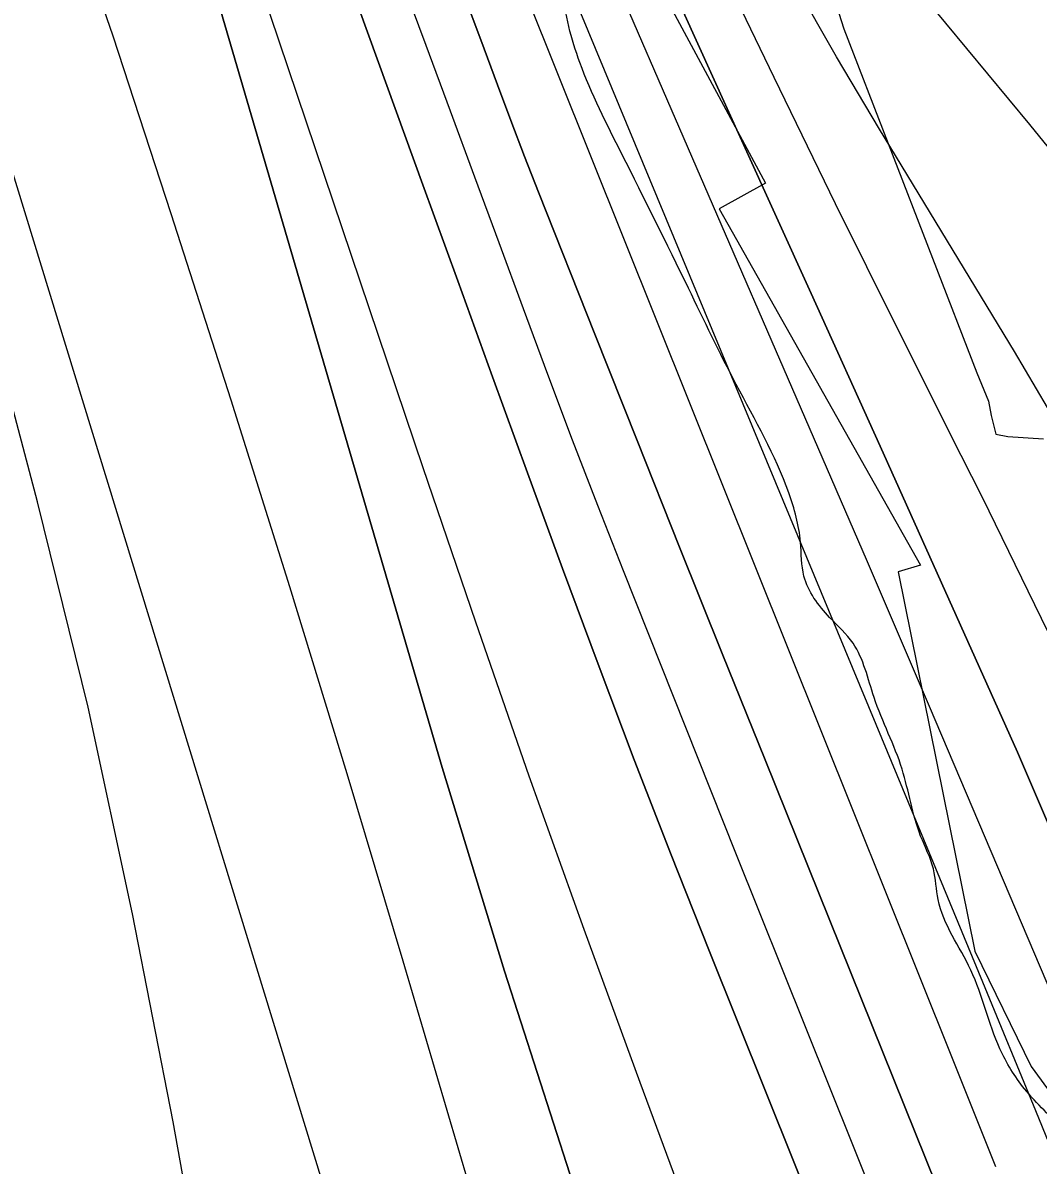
# Model space of a CAD drawing. Extents: x 3279314 to 3317160, y 734079 to 759431.
# Drawn here: x 3311016 to 3311351.5, y 746630.9 to 747008.1 of the extents above; entities that cross this region are included whole.
import ezdxf

# ---------------------------------------------------------------- set-up
doc = ezdxf.new("R2010")
doc.units = 0
for name, color, linetype in [('V-RIVR-EDGE', 7, 'Continuous'), ('V-RRAP-RVMT', 7, 'Continuous'), ('V-SITE-VEGE', 7, 'Continuous'), ('V-TOPO-DPTH', 7, 'Continuous'), ('V-TOPO-MAJR', 7, 'Continuous'), ('V-TOPO-MINR', 7, 'Continuous'), ('V-TOPO-WATR', 7, 'Continuous')]:
    doc.layers.add(name, color=color, linetype=linetype)

msp = doc.modelspace()

# ---------------------------------------------------------------- linework, layer by layer
at = {"layer": 'V-RIVR-EDGE'}
msp.add_spline([(3310747.15, 741422.06), (3310761.27, 741436.93), (3310772.16, 741448.54), (3310772.95, 741451.64), (3310772.56, 741453.19), (3310772.21, 741467.15), (3310772.61, 741472.19), (3310775.33, 741474.12), (3310776.11, 741477.23), (3310778.06, 741481.1), (3310778.46, 741484.98), (3310773.05, 741494.68), (3310773.84, 741499.34), (3310775.79, 741504.37), (3310780.07, 741508.63), (3310785.89, 741512.1), (3310795.63, 741530.31), (3310825.21, 741572.12), (3310845.06, 741601.54), (3310855.18, 741615.48), (3310863.33, 741620.88), (3310868.4, 741629.02), (3310883.19, 741654.19), (3310883.99, 741660.39), (3310891, 741675.88), (3310896.85, 741688.67), (3310901.53, 741697.96), (3310902.33, 741706.1), (3310905.45, 741716.18), (3310909.36, 741728.58), (3310914.03, 741736.71), (3310917.53, 741740.19), (3310923, 741754.53), (3310933.94, 741786.3), (3310941.35, 741805.29), (3310953.85, 741842.87), (3310965.15, 741864.56), (3310977.64, 741894.39), (3310990.11, 741919.18), (3311002.96, 741940.86), (3311006.46, 741946.29), (3311012.68, 741950.15), (3311016.96, 741957.12), (3311022.03, 741967.58), (3311022.04, 741972.23), (3311022.06, 741982.31), (3311022.86, 741990.84), (3311027.17, 742006.73), (3311033.04, 742029.98), (3311035.01, 742042.78), (3311036.22, 742059.84), (3311037.05, 742082.33), (3311037.48, 742099.39), (3311041.77, 742109.85), (3311041.78, 742116.06), (3311042.18, 742121.1), (3311045.29, 742122.64), (3311048.4, 742124.57), (3311051.13, 742129.99), (3311053.47, 742138.91), (3311056.59, 742142), (3311058.53, 742145.1), (3311058.94, 742155.18), (3311061.67, 742160.6), (3311067.12, 742166.02), (3311068.72, 742186.57), (3311068.74, 742196.26), (3311069.14, 742198.98), (3311072.24, 742201.68), (3311075.36, 742205.17), (3311079.24, 742207.48), (3311086.67, 742233.45), (3311085.13, 742236.17), (3311085.14, 742242.37), (3311089.43, 742249.73), (3311096.04, 742257.47), (3311105.36, 742263.26), (3311103.82, 742266.37), (3311108.48, 742271.01), (3311115.88, 742281.85), (3311117.83, 742289.22), (3311122.13, 742302.39), (3311129.54, 742317.5), (3311134.99, 742326.4), (3311141.62, 742341.12), (3311152.54, 742368.24), (3311150.24, 742377.17), (3311150.64, 742380.66), (3311162.31, 742395.36), (3311161.53, 742395.75), (3311151.07, 742400.04), (3311148.76, 742405.09), (3311149.94, 742412.46), (3311150.35, 742423.7), (3311155.04, 742437.26), (3311163.98, 742445.77), (3311167.48, 742449.64), (3311161.31, 742462.46), (3311160.93, 742465.95), (3311162.87, 742466.72), (3311179.16, 742465.9), (3311183.82, 742470.93), (3311192.39, 742486.42), (3311195.13, 742495.72), (3311195.92, 742501.93), (3311195.94, 742507.74), (3311195.56, 742512.4), (3311195.57, 742517.05), (3311192.1, 742523.26), (3311189.39, 742527.93), (3311189.4, 742531.8), (3311190.19, 742537.62), (3311193.69, 742542.65), (3311200.3, 742549.23), (3311213.92, 742566.26), (3311218.99, 742580.21), (3311220.18, 742587.96), (3311224.84, 742593.38), (3311234.98, 742613.9), (3311240.45, 742629.4), (3311242.8, 742639.87), (3311247.85, 742644.9), (3311258.37, 742663.49), (3311264.22, 742676.66), (3311266.55, 742679.75), (3311284.03, 742689.02), (3311288.31, 742696.37), (3311293.38, 742706.45), (3311294.17, 742715.36), (3311293.8, 742720.79), (3311295.36, 742724.28), (3311298.86, 742729.7), (3311303.16, 742743.65), (3311303.18, 742751.79), (3311303.59, 742757.22), (3311304.76, 742763.42), (3311309.83, 742773.88), (3311319.58, 742795.58), (3311324.64, 742802.16), (3311332.42, 742814.55), (3311339.81, 742819.96), (3311347.2, 742828.47), (3311350.71, 742838.16), (3311350.72, 742842.42), (3311349.58, 742850.57), (3311349.98, 742855.22), (3311352.71, 742861.81), (3311361.28, 742877.3), (3311366.72, 742882.33), (3311372.18, 742893.95), (3311375.31, 742905.19), (3311388.96, 742936.95), (3311408.46, 742981.89), (3311418.2, 743001.25), (3311424.81, 743008.61), (3311432.6, 743021), (3311438.45, 743033.39), (3311438.07, 743037.27), (3311433.43, 743043.1), (3311433.83, 743046.59), (3311437.33, 743050.07), (3311441.6, 743052), (3311445.88, 743057.03), (3311448.63, 743073.31), (3311456.81, 743089.19), (3311472.38, 743112.03), (3311480.95, 743125.97), (3311482.91, 743136.44), (3311492.26, 743150.76), (3311492.65, 743155.42), (3311492.67, 743160.07), (3311495.77, 743161.61), (3311500.43, 743161.99), (3311508.6, 743173.22), (3311523.01, 743197.22), (3311534.32, 743223.95), (3311544.45, 743244.87), (3311561.99, 743278.57), (3311577.18, 743305.29), (3311604.83, 743353.31), (3311621.21, 743390.49), (3311639.14, 743426.13), (3311651.2, 743442.39), (3311662.88, 743461.36), (3311672.23, 743477.24), (3311680.45, 743507.46), (3311680.88, 743525.69), (3311684.8, 743542.74), (3311697.32, 743588.47), (3311707.1, 743621.02), (3311721.14, 743655.89), (3311734.41, 743686.5), (3311736.38, 743700.06), (3311739.9, 743713.24), (3311739.93, 743722.94), (3311739.94, 743727.59), (3311741.49, 743729.91), (3311746.17, 743737.27), (3311747.35, 743747.74), (3311748.93, 743755.49), (3311752.05, 743766.34), (3311755.59, 743785.72), (3311758.35, 743802), (3311760.7, 743811.3), (3311763.81, 743814.79), (3311768.47, 743818.26), (3311774.69, 743822.9), (3311780.53, 743834.52), (3311784.45, 743850.41), (3311786.46, 743878.33), (3311787.65, 743888.8), (3311789.21, 743891.9), (3311789.61, 743900.04), (3311789.24, 743905.86), (3311786.94, 743916.72), (3311786.19, 743926.81), (3311786.21, 743936.5), (3311791.67, 743946.57), (3311801.41, 743965.94), (3311807.65, 743981.05), (3311809.63, 743995.78), (3311810.84, 744015.94), (3311809.34, 744037.27), (3311800.08, 744055.13), (3311797.77, 744062.12), (3311797.79, 744068.33), (3311798.19, 744076.08), (3311793.94, 744081.13), (3311782.74, 744099.39), (3311771.54, 744118.03), (3311765.4, 744143.25), (3311761.57, 744163.04), (3311761.21, 744176.23), (3311763.57, 744188.24), (3311763.73, 744251.84), (3311761.87, 744283.64), (3311758.45, 744312.74), (3311753.47, 744337.18), (3311747.32, 744362.02), (3311746.96, 744373.26), (3311744.68, 744392.66), (3311742.01, 744411.28), (3311738.17, 744425.25), (3311736.65, 744435.73), (3311732.02, 744447.76), (3311725.49, 744470.66), (3311719.34, 744494.71), (3311717.06, 744513.33), (3311705.96, 744572.31), (3311696.76, 744617.7), (3311694.49, 744640.2), (3311694.53, 744654.16), (3311703.54, 744690.59), (3311707.88, 744720.06), (3311710.67, 744750.69), (3311711.89, 744773.56), (3311709.62, 744797.23), (3311706.57, 744820.11), (3311700.78, 744830.6), (3311700.41, 744838.36), (3311702.4, 744857.74), (3311707.54, 744896.12), (3311711.09, 744922.87), (3311725.17, 744972.09), (3311744.31, 745024.39), (3311756.41, 745056.94), (3311759.15, 745068.95), (3311759.57, 745082.52), (3311759.65, 745112), (3311754.68, 745143.42), (3311747.79, 745176.79), (3311742.05, 745210.93), (3311741.31, 745224.51), (3311742.13, 745240.4), (3311741.4, 745260.96), (3311735.26, 745285.79), (3311730.24, 745296.28), (3311724.07, 745311.03), (3311721.77, 745321.5), (3311718.33, 745338.58), (3311704.47, 745381.66), (3311698.68, 745391.37), (3311697.52, 745395.64), (3311694.47, 745413.87), (3311694.48, 745418.52), (3311698.37, 745424.72), (3311703.83, 745435.56), (3311704.24, 745445.26), (3311703.1, 745454.18), (3311703.12, 745461.94), (3311703.15, 745473.18), (3311702.03, 745491.41), (3311702.44, 745502.66), (3311704.05, 745524.76), (3311702.54, 745540.66), (3311698.7, 745556.57), (3311694.07, 745565.5), (3311683.25, 745580.65), (3311676.28, 745585.32), (3311673.96, 745589.59), (3311673.98, 745597.35), (3311671.69, 745612.87), (3311671.7, 745617.91), (3311673.27, 745623.34), (3311672.9, 745629.15), (3311669.43, 745637.69), (3311666.72, 745640.03), (3311662.07, 745643.14), (3311657.03, 745644.32), (3311648.5, 745643.17), (3311641.91, 745645.13), (3311638.43, 745648.63), (3311636.51, 745655.61), (3311631.51, 745675.4), (3311626.14, 745696.36), (3311621.54, 745718.48), (3311619.31, 745758.04), (3311618.96, 745773.94), (3311619.37, 745782.47), (3311620.16, 745790.22), (3311620.57, 745799.14), (3311621.38, 745810), (3311621.02, 745821.63), (3311618.73, 745835.6), (3311611.04, 745862.76), (3311604.48, 745877.52), (3311597.54, 745894.21), (3311590.61, 745914.39), (3311586.38, 745928.36), (3311565.19, 745983.48), (3311553.63, 746012.99), (3311544.78, 746042.48), (3311533.99, 746070.04), (3311521.28, 746106.53), (3311510.15, 746151.93), (3311505.19, 746184.51), (3311496.37, 746224.87), (3311490.22, 746250.48), (3311484.08, 746273.76), (3311478.31, 746293.17), (3311471, 746317.23), (3311471.42, 746330.8), (3311471.45, 746343.21), (3311471.47, 746351.74), (3311473.82, 746360.27), (3311476.93, 746363.36), (3311479.66, 746369.17), (3311482.4, 746378.08), (3311481.3, 746405.23), (3311479.4, 746420.75), (3311474.01, 746438.6), (3311466.69, 746454.91), (3311460.5, 746461.13), (3311455.86, 746468.12), (3311452, 746477.05), (3311449.7, 746486.36), (3311444.7, 746501.5), (3311438.9, 746511.21), (3311428.07, 746521.32), (3311424.97, 746523.65), (3311423.05, 746528.7), (3311419.2, 746539.95), (3311414.56, 746547.72), (3311409.92, 746553.55), (3311400.25, 746564.04), (3311389.43, 746577.64), (3311381.69, 746585.81), (3311379.76, 746588.14), (3311379.38, 746592.02), (3311373.99, 746605.99), (3311366.29, 746629.28), (3311359.73, 746641.71), (3311346.97, 746656.09), (3311338.85, 746669.29), (3311329.22, 746695.3), (3311318.42, 746718.59), (3311316.9, 746728.68), (3311312.66, 746739.55), (3311306.51, 746761.67), (3311297.26, 746785.35), (3311290.32, 746803.2), (3311282.59, 746811.75), (3311274.09, 746825.35), (3311272.95, 746836.6), (3311269.12, 746852.89), (3311251.75, 746888.62), (3311235.93, 746920.45), (3311213.94, 746964.72), (3311200.05, 746995), (3311194.29, 747019.45), (3311190.45, 747034.58), (3311185.04, 747041.19), (3311184.66, 747044.68), (3311184.3, 747056.31), (3311182.77, 747064.46), (3311176.22, 747081.54), (3311170.07, 747103.27), (3311165.07, 747118.41), (3311158.51, 747132.39), (3311154.66, 747146.36), (3311151.59, 747156.83), (3311148.89, 747164.21), (3311146.21, 747178.18), (3311143.91, 747189.82), (3311142.78, 747203.39), (3311139.32, 747215.04), (3311130.06, 747234.45), (3311113.14, 747290.33), (3311105.06, 747316.34)], degree=3, dxfattribs=at)
at = {"layer": 'V-RRAP-RVMT'}
for p, q in [((3311198.36, 747072.37), (3311261.34, 746955.11)), ((3311261.34, 746955.11), (3311246.07, 746946.63)), ((3311246.07, 746946.63), (3311312.57, 746829.01)), ((3311312.57, 746829.01), (3311305.26, 746826.81)), ((3311305.26, 746826.81), (3311330.54, 746701.54)), ((3311330.54, 746701.54), (3311349.22, 746663.39)), ((3311349.22, 746663.39), (3311427.8, 746555.58))]:
    msp.add_line(p, q, dxfattribs=at)
at = {"layer": 'V-SITE-VEGE'}
for p, q in [((3311253.55, 747112.68), (3311287.24, 747006.08)), ((3311287.24, 747006.08), (3311331.18, 746892.56)), ((3311331.18, 746892.56), (3311335.11, 746883.16)), ((3311335.11, 746883.16), (3311335.93, 746878.46)), ((3311335.93, 746878.46), (3311337.54, 746872.21)), ((3311337.54, 746872.21), (3311341.46, 746871.46)), ((3311341.46, 746871.46), (3311353.2, 746870.76))]:
    msp.add_line(p, q, dxfattribs=at)
at = {"layer": 'V-TOPO-DPTH'}
for p, q in [((3311063.96, 747071.82), (3311154.55, 746762.18)), ((3311154.55, 746762.18), (3311063.96, 747071.82)), ((3311154.55, 746762.18), (3311175.11, 746694.89)), ((3311175.11, 746694.89), (3311154.55, 746762.18)), ((3311175.11, 746694.89), (3311196.73, 746627.97)), ((3311196.73, 746627.97), (3311175.11, 746694.89))]:
    msp.add_line(p, q, dxfattribs=at)
for points in [[(3311368.13, 746606.17), (3311350.67, 746648.75), (3311333.16, 746691.31), (3311315.59, 746733.85), (3311297.97, 746776.37), (3311192.57, 747030.25), (3311177.13, 747067.48), (3311161.71, 747104.73), (3311146.33, 747141.99), (3311130.97, 747179.26), (3311115.48, 747216.47), (3311099.79, 747253.59), (3311083.8, 747290.59), (3311067.61, 747327.5), (3310634.85, 748303.26)], [(3311368.13, 746606.17), (3311350.67, 746648.75), (3311333.16, 746691.31), (3311315.59, 746733.85), (3311297.97, 746776.37), (3311192.57, 747030.25), (3311177.13, 747067.48), (3311161.71, 747104.73), (3311146.33, 747141.99), (3311130.97, 747179.26), (3311115.48, 747216.47), (3311099.79, 747253.59), (3311083.8, 747290.59), (3311067.61, 747327.5), (3310634.85, 748303.26)], [(3310663.01, 748293.29), (3310843.32, 747905.39), (3310903.42, 747774.23), (3310962.55, 747642.63), (3311020.24, 747510.4), (3311076.97, 747377.74), (3311164.64, 747169.55), (3311176.92, 747140.72), (3311189.36, 747111.95), (3311202.03, 747083.29), (3311214.85, 747054.69), (3311253.61, 746969.18), (3311276.45, 746918.73), (3311299.24, 746868.26), (3311321.98, 746817.77), (3311344.67, 746767.25), (3311366.5, 746716.41), (3311387.23, 746665.13), (3311406.29, 746613.21)], [(3311238.69, 746607.66), (3311219.97, 746658.13), (3311201.52, 746708.7), (3311183.36, 746759.37), (3311165.65, 746810.2), (3311148.23, 746861.14), (3311080.02, 747063.47), (3311077.01, 747072.17), (3311073.92, 747080.84), (3311070.69, 747089.46), (3311067.37, 747098.05), (3310994.94, 747281.31), (3310954.44, 747381.12), (3310912.74, 747480.4), (3310869.23, 747578.92), (3310824.52, 747676.91), (3310554.36, 748255.01)], [(3311238.69, 746607.66), (3311219.97, 746658.13), (3311201.52, 746708.7), (3311183.36, 746759.37), (3311165.65, 746810.2), (3311148.23, 746861.14), (3311080.02, 747063.47), (3311077.01, 747072.17), (3311073.92, 747080.84), (3311070.69, 747089.46), (3311067.37, 747098.05), (3310994.94, 747281.31), (3310954.44, 747381.12), (3310912.74, 747480.4), (3310869.23, 747578.92), (3310824.52, 747676.91), (3310554.36, 748255.01)], [(3311336.46, 746468), (3311242.66, 746701.99), (3311230.26, 746733.33), (3311218.04, 746764.75), (3311206.11, 746796.27), (3311194.37, 746827.86), (3311182.79, 746859.52), (3311171.23, 746891.18), (3311159.71, 746922.86), (3311148.21, 746954.55), (3311115.25, 747045.55), (3311107.41, 747066.69), (3311099.38, 747087.76), (3311091.05, 747108.71), (3311082.52, 747129.59), (3310926.53, 747503.61), (3310871.17, 747633.91), (3310814.64, 747763.69), (3310756.38, 747892.71), (3310696.96, 748021.21), (3310593.2, 748241.72)], [(3310593.2, 748241.72), (3310696.96, 748021.21), (3310756.38, 747892.71), (3310814.64, 747763.69), (3310871.17, 747633.91), (3310926.53, 747503.61), (3311082.52, 747129.59), (3311091.05, 747108.71), (3311099.38, 747087.76), (3311107.41, 747066.69), (3311115.25, 747045.55), (3311148.21, 746954.55), (3311159.71, 746922.86), (3311171.23, 746891.18), (3311182.79, 746859.52), (3311194.37, 746827.86), (3311206.11, 746796.27), (3311218.04, 746764.75), (3311230.26, 746733.33), (3311242.66, 746701.99), (3311336.46, 746468)], [(3310687.82, 748117.92), (3310714.45, 748059.43), (3310740.56, 748000.71), (3310766.33, 747941.83), (3311116.13, 747132.73), (3311123.8, 747114.64), (3311131.32, 747096.49), (3311138.6, 747078.24), (3311145.72, 747059.92), (3311150.71, 747046.81), (3311155.19, 747035), (3311159.64, 747023.17), (3311164.04, 747011.32), (3311168.41, 746999.46), (3311172.81, 746987.61), (3311177.27, 746975.79), (3311181.81, 746964), (3311186.42, 746952.23), (3311205.01, 746905.32), (3311218.99, 746870.12), (3311233.02, 746834.95), (3311247.11, 746799.8), (3311261.24, 746764.66), (3311349.77, 746545.11)], [(3310687.82, 748117.92), (3310714.45, 748059.43), (3310740.56, 748000.71), (3310766.33, 747941.83), (3311116.13, 747132.73), (3311123.8, 747114.64), (3311131.32, 747096.49), (3311138.6, 747078.24), (3311145.72, 747059.92), (3311150.71, 747046.81), (3311155.19, 747035), (3311159.64, 747023.17), (3311164.04, 747011.32), (3311168.41, 746999.46), (3311172.81, 746987.61), (3311177.27, 746975.79), (3311181.81, 746964), (3311186.42, 746952.23), (3311205.01, 746905.32), (3311218.99, 746870.12), (3311233.02, 746834.95), (3311247.11, 746799.8), (3311261.24, 746764.66), (3311349.77, 746545.11)]]:
    msp.add_lwpolyline(points, dxfattribs=at)
at = {"layer": 'V-TOPO-MAJR'}
for points in [[(3311163.45, 746624.24), (3311141.66, 746698.19), (3311123.13, 746760.08), (3311104.23, 746821.86), (3311084.8, 746883.48), (3311065, 746944.98), (3311045.81, 747003.72), (3311034.84, 747035.58), (3311023.23, 747067.19), (3311010.63, 747098.42), (3310997.38, 747129.4), (3310810.68, 747547.82), (3310758.42, 747663.02), (3310705.22, 747777.78), (3310650.59, 747891.86), (3310595.02, 748005.5), (3310498.1, 748200.62)], [(3311512.27, 746578.02), (3311497.96, 746636.34), (3311481.41, 746693.95), (3311461.49, 746750.48), (3311439.33, 746806.29), (3311401.1, 746894.82), (3311396.03, 746905.64), (3311390.53, 746916.23), (3311384.39, 746926.46), (3311377.82, 746936.45), (3311370.82, 746946.17), (3311363.67, 746955.78), (3311356.29, 746965.21), (3311348.76, 746974.53), (3311272.42, 747066.7)]]:
    msp.add_lwpolyline(points, dxfattribs=at)
at = {"layer": 'V-TOPO-MINR'}
for p, q in [((3311154.55, 746762.18), (3311063.96, 747071.82)), ((3311175.11, 746694.89), (3311154.55, 746762.18)), ((3311196.73, 746627.97), (3311175.11, 746694.89))]:
    msp.add_line(p, q, dxfattribs=at)
for points in [[(3311393.96, 746589.77), (3311375.68, 746638.39), (3311356.28, 746686.6), (3311335.97, 746734.49), (3311315.58, 746782.33), (3311295.05, 746830.12), (3311274.42, 746877.88), (3311205.45, 747036.96), (3311190.11, 747072.54), (3311174.87, 747108.17), (3311159.78, 747143.86), (3311144.78, 747179.59), (3311103.99, 747277.36), (3311068.28, 747361.84), (3311032.05, 747446.09), (3310995.04, 747530), (3310957.51, 747613.68), (3310646.2, 748299.19)], [(3311406.29, 746613.21), (3311387.23, 746665.13), (3311366.5, 746716.41), (3311344.67, 746767.25), (3311321.98, 746817.77), (3311299.24, 746868.26), (3311276.45, 746918.73), (3311253.61, 746969.18), (3311214.85, 747054.69), (3311202.03, 747083.29), (3311189.36, 747111.95), (3311176.92, 747140.72), (3311164.64, 747169.55), (3311076.97, 747377.74), (3311020.24, 747510.4), (3310962.55, 747642.63), (3310903.42, 747774.23), (3310843.32, 747905.39), (3310663.01, 748293.29)], [(3311431.42, 746627.31), (3311421.31, 746653.4), (3311400.96, 746703.64), (3311379.64, 746753.44), (3311356.84, 746802.59), (3311333.07, 746851.3), (3311326.01, 746865.23), (3311305.19, 746906.72), (3311284.56, 746948.31), (3311264.24, 746990.05), (3311244.13, 747031.89), (3311224.39, 747073.35), (3311214.44, 747094.6), (3311204.68, 747115.94), (3311195.19, 747137.4), (3311185.9, 747158.94), (3310998.31, 747601.52), (3310946.07, 747723.08), (3310893.04, 747844.29), (3310838.8, 747964.96), (3310783.77, 748085.28), (3310692.2, 748282.87)], [(3311238.69, 746607.66), (3311219.97, 746658.13), (3311201.52, 746708.7), (3311183.36, 746759.37), (3311165.65, 746810.2), (3311148.23, 746861.14), (3311080.02, 747063.47), (3311077.01, 747072.17), (3311073.92, 747080.84), (3311070.69, 747089.46), (3311067.37, 747098.05), (3310994.94, 747281.31), (3310954.44, 747381.12), (3310912.74, 747480.4), (3310869.23, 747578.92), (3310824.52, 747676.91), (3310554.36, 748255.01)], [(3311336.46, 746468), (3311242.66, 746701.99), (3311230.26, 746733.33), (3311218.04, 746764.75), (3311206.11, 746796.27), (3311194.37, 746827.86), (3311182.79, 746859.52), (3311171.23, 746891.18), (3311159.71, 746922.86), (3311148.21, 746954.55), (3311115.25, 747045.55), (3311107.41, 747066.69), (3311099.38, 747087.76), (3311091.05, 747108.71), (3311082.52, 747129.59), (3310926.53, 747503.61), (3310871.17, 747633.91), (3310814.64, 747763.69), (3310756.38, 747892.71), (3310696.96, 748021.21), (3310593.2, 748241.72)], [(3311337.48, 746630.29), (3311323.13, 746666.11), (3311171.17, 747045.24), (3311168.77, 747051.24), (3311166.38, 747057.25), (3311164, 747063.26), (3311161.62, 747069.28), (3311158.43, 747077.39), (3311157.66, 747079.35), (3311156.91, 747081.32), (3311156.17, 747083.29), (3311155.44, 747085.26), (3311154.7, 747087.24), (3311153.97, 747089.21), (3311153.22, 747091.18), (3311152.46, 747093.14), (3311151.61, 747095.33), (3311150.4, 747098.37), (3311149.17, 747101.41), (3311147.9, 747104.43), (3311146.6, 747107.44), (3310682.13, 748167.33)], [(3311349.77, 746545.11), (3311261.24, 746764.66), (3311247.11, 746799.8), (3311233.02, 746834.95), (3311218.99, 746870.12), (3311205.01, 746905.32), (3311186.42, 746952.23), (3311181.81, 746964), (3311177.27, 746975.79), (3311172.81, 746987.61), (3311168.41, 746999.46), (3311164.04, 747011.32), (3311159.64, 747023.17), (3311155.19, 747035), (3311150.71, 747046.81), (3311145.72, 747059.92), (3311138.6, 747078.24), (3311131.32, 747096.49), (3311123.8, 747114.64), (3311116.13, 747132.73), (3310766.33, 747941.83), (3310740.56, 748000.71), (3310714.45, 748059.43), (3310687.82, 748117.92)], [(3311298.02, 746618.05), (3311274.79, 746675.97), (3311251.63, 746733.92), (3311214.5, 746827.08), (3311206.02, 746848.65), (3311197.65, 746870.26), (3311189.46, 746891.93), (3311181.39, 746913.66), (3311173.4, 746935.41), (3311165.39, 746957.16), (3311157.34, 746978.89), (3311149.27, 747000.62), (3311136.47, 747034.99), (3311125.64, 747063.49), (3311114.55, 747091.88), (3311103.07, 747120.12), (3311091.33, 747148.26), (3310847.85, 747720.68), (3310806.89, 747815.54), (3310765.23, 747910.09), (3310722.55, 748004.18), (3310679.17, 748097.96)], [(3311480.68, 746591.86), (3311462.62, 746643.88), (3311444.17, 746693.36), (3311433.73, 746720.12), (3311422.78, 746746.66), (3311411.05, 746772.87), (3311398.79, 746798.85), (3311385.8, 746824.48), (3311372.36, 746849.85), (3311358.23, 746874.85), (3311343.64, 746899.6), (3311299.05, 746972.97), (3311284.9, 746996.9), (3311271.12, 747021.04), (3311257.93, 747045.5), (3311245.12, 747070.17), (3311233.83, 747092.55), (3311227.08, 747106.26), (3311220.52, 747120.04), (3311214.22, 747133.96), (3311208.1, 747147.95), (3310884.66, 747907.65)], [(3311172.12, 746439.27), (3310989.45, 747034.11), (3310985.83, 747045.36), (3310982, 747056.54), (3310977.87, 747067.61), (3310973.54, 747078.61), (3310902.06, 747253.08), (3310860.79, 747350.78), (3310818.1, 747447.85)], [(3311425.33, 744877.8), (3311157.74, 746128.27), (3311156.38, 746138.87), (3311154.72, 746149.45), (3311065.64, 746645.2), (3311052.27, 746713.81), (3311037.57, 746782.11), (3311020.88, 746849.95), (3311002.86, 746917.48), (3310966.27, 747046.93), (3310965.5, 747049.5), (3310964.67, 747052.04), (3310963.76, 747054.55), (3310962.79, 747057.05), (3310946.3, 747097.42), (3310936.76, 747119.96), (3310926.86, 747142.33)]]:
    msp.add_lwpolyline(points, dxfattribs=at)
at = {"layer": 'V-TOPO-WATR'}
msp.add_lwpolyline([(3311368.13, 746606.17), (3311350.67, 746648.75), (3311333.16, 746691.31), (3311315.59, 746733.85), (3311297.97, 746776.37), (3311192.57, 747030.25), (3311177.13, 747067.48), (3311161.71, 747104.73), (3311146.33, 747141.99), (3311130.97, 747179.26), (3311115.48, 747216.47), (3311099.79, 747253.59), (3311083.8, 747290.59), (3311067.61, 747327.5), (3310634.85, 748303.26)], dxfattribs=at)

doc.saveas('drawing.dxf')
